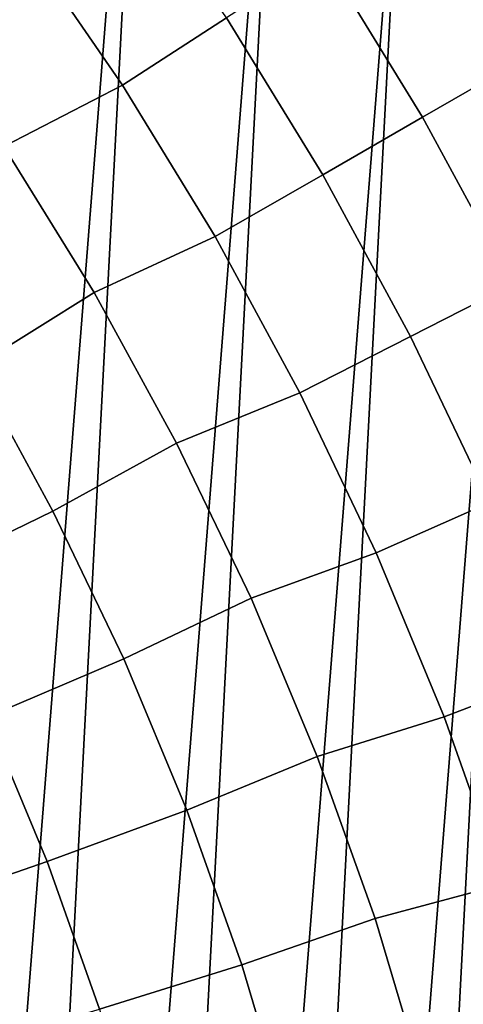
# Model space of a CAD drawing. Header units: metres. Extents: x -167 to 28, y -50 to 27.
# Tile 324 of 331: x 19.07 to 22.16, y 6.46 to 13.31. Entities that reach past the tile are written whole.
import ezdxf

# ---------------------------------------------------------------- set-up
doc = ezdxf.new("R2010")
doc.units = ezdxf.units.M
doc.layers.add('solid_12_065_011_XXX', color=7, linetype='CONTINUOUS')

msp = doc.modelspace()

# ---------------------------------------------------------------- linework, layer by layer
at = {"layer": 'solid_12_065_011_XXX'}
for points in [[(19.041513, 18.570009, 0.2), (20.00272, 17.530422, 0.2), (16.99617, -20.458609, 0.2)], [(20.00272, 17.530422, 0.2), (18.060774, -19.525187, 0.2), (16.99617, -20.458609, 0.2)], [(20.00272, 17.530422, 0.2), (20.9072, 16.441216, 0.2), (18.060774, -19.525187, 0.2)], [(20.9072, 16.441216, 0.2), (19.07415, -18.536488, 0.2), (18.060774, -19.525187, 0.2)], [(20.9072, 16.441216, 0.2), (21.75247, 15.305375, 0.2), (19.07415, -18.536488, 0.2)], [(21.75247, 15.305375, 0.2), (20.033514, -17.49522, 0.2), (19.07415, -18.536488, 0.2)], [(21.75247, 15.305375, 0.2), (22.53614, 14.126105, 0.2), (20.033514, -17.49522, 0.2)], [(21.802275, 14.158563, 129.094391), (22.513397, 12.998116, 129.094391), (23.094107, 13.333388, 127.764793), (22.364641, 14.523767, 127.764793)], [(20.512453, 13.320943, 131.643692), (19.787178, 14.376226, 131.643692), (19.087267, 13.870547, 132.856903), (19.787142, 12.852427, 132.856903)], [(22.53614, 14.126105, 0.2), (20.936155, -16.404324, 0.2), (20.033514, -17.49522, 0.2)], [(22.53614, 14.126105, 0.2), (23.255943, 12.906806, 0.2), (20.936155, -16.404324, 0.2)], [(21.184353, 13.75728, 130.388458), (21.875322, 12.629723, 130.388458), (22.513397, 12.998116, 129.094391), (21.802275, 14.158563, 129.094391)], [(19.787142, 12.852427, 132.856903), (19.087267, 13.870547, 132.856903), (18.280304, 13.409527, 134.024979), (18.961788, 12.42721, 134.024979)], [(21.875322, 12.629723, 130.388458), (21.184353, 13.75728, 130.388458), (20.512453, 13.320943, 131.643692), (21.181507, 12.229148, 131.643692)], [(21.181507, 12.229148, 131.643692), (20.512453, 13.320943, 131.643692), (19.787142, 12.852427, 132.856903), (20.432762, 11.799069, 132.856903)], [(21.875322, 12.629723, 130.388458), (22.50633, 11.467548, 130.388458), (23.162811, 11.802042, 129.094391), (22.513397, 12.998116, 129.094391)], [(23.255943, 12.906806, 0.2), (21.779463, -15.266941, 0.2), (20.936155, -16.404324, 0.2)], [(23.255943, 12.906806, 0.2), (23.909811, 11.650984, 0.2), (21.779463, -15.266941, 0.2)], [(20.432762, 11.799069, 132.856903), (19.787142, 12.852427, 132.856903), (18.961788, 12.42721, 134.024979), (19.59054, 11.410333, 134.024979)], [(22.50633, 11.467548, 130.388458), (21.875322, 12.629723, 130.388458), (21.181507, 12.229148, 131.643692), (21.792501, 11.103834, 131.643692)], [(18.961788, 12.42721, 134.024979), (18.15855, 11.862452, 135.144974), (18.757185, 10.891225, 135.144974), (19.59054, 11.410333, 134.024979)], [(21.792501, 11.103834, 131.643692), (21.181507, 12.229148, 131.643692), (20.432762, 11.799069, 132.856903), (21.022364, 10.713361, 132.856903)], [(21.022364, 10.713361, 132.856903), (20.432762, 11.799069, 132.856903), (19.59054, 11.410333, 134.024979), (20.16481, 10.361725, 134.024979)], [(23.909811, 11.650984, 0.2), (22.561016, -14.086345, 0.2), (21.779463, -15.266941, 0.2)], [(23.075651, 10.273942, 130.388458), (22.50633, 11.467548, 130.388458), (21.792501, 11.103834, 131.643692), (22.343765, 9.948086, 131.643692)], [(19.59054, 11.410333, 134.024979), (18.757185, 10.891225, 135.144974), (19.303921, 9.889864, 135.144974), (20.16481, 10.361725, 134.024979)], [(22.343765, 9.948086, 131.643692), (21.792501, 11.103834, 131.643692), (21.022364, 10.713361, 132.856903), (21.554325, 9.598278, 132.856903)], [(19.303921, 9.889864, 135.144974), (18.757185, 10.891225, 135.144974), (17.848986, 10.390882, 136.214035), (18.371737, 9.435892, 136.214035)], [(21.554325, 9.598278, 132.856903), (21.022364, 10.713361, 132.856903), (20.16481, 10.361725, 134.024979), (20.683004, 9.284301, 134.024979)], [(20.16481, 10.361725, 134.024979), (19.303921, 9.889864, 135.144974), (19.797245, 8.861139, 135.144974), (20.683004, 9.284301, 134.024979)], [(22.833788, 8.76507, 131.643692), (22.343765, 9.948086, 131.643692), (21.554325, 9.598278, 132.856903), (22.027189, 8.45688, 132.856903)], [(19.797245, 8.861139, 135.144974), (19.303921, 9.889864, 135.144974), (18.371737, 9.435892, 136.214035), (18.843435, 8.454682, 136.214035)], [(22.027189, 8.45688, 132.856903), (21.554325, 9.598278, 132.856903), (20.683004, 9.284301, 134.024979), (21.143681, 8.181058, 134.024979)], [(20.683004, 9.284301, 134.024979), (19.797245, 8.861139, 135.144974), (20.235796, 7.807898, 135.144974), (21.143681, 8.181058, 134.024979)], [(20.235796, 7.807898, 135.144974), (19.797245, 8.861139, 135.144974), (18.843435, 8.454682, 136.214035), (19.262775, 7.449979, 136.214035)], [(23.261223, 7.558029, 131.643692), (22.833788, 8.76507, 131.643692), (22.027189, 8.45688, 132.856903), (22.439659, 7.292294, 132.856903)], [(17.831398, 8.049302, 137.229401), (18.232798, 7.093316, 137.229401), (19.262775, 7.449979, 136.214035), (18.843435, 8.454682, 136.214035)], [(22.439659, 7.292294, 132.856903), (22.027189, 8.45688, 132.856903), (21.143681, 8.181058, 134.024979), (21.545557, 7.055064, 134.024979)], [(21.143681, 8.181058, 134.024979), (20.235796, 7.807898, 135.144974), (20.618359, 6.733054, 135.144974), (21.545557, 7.055064, 134.024979)], [(20.618359, 6.733054, 135.144974), (20.235796, 7.807898, 135.144974), (19.262775, 7.449979, 136.214035), (19.628592, 6.424574, 136.214035)], [(18.232798, 7.093316, 137.229401), (18.582985, 6.117406, 137.229401), (19.628592, 6.424574, 136.214035), (19.262775, 7.449979, 136.214035)], [(22.790606, 6.107714, 132.856903), (22.439659, 7.292294, 132.856903), (21.545557, 7.055064, 134.024979), (21.887516, 5.90945, 134.024979)], [(21.545557, 7.055064, 134.024979), (20.618359, 6.733054, 135.144974), (20.943874, 5.63958, 135.144974), (21.887516, 5.90945, 134.024979)], [(20.943874, 5.63958, 135.144974), (20.618359, 6.733054, 135.144974), (19.628592, 6.424574, 136.214035), (19.939863, 5.381318, 136.214035)]]:
    msp.add_3dface(points, dxfattribs=at)

doc.saveas('drawing.dxf')
